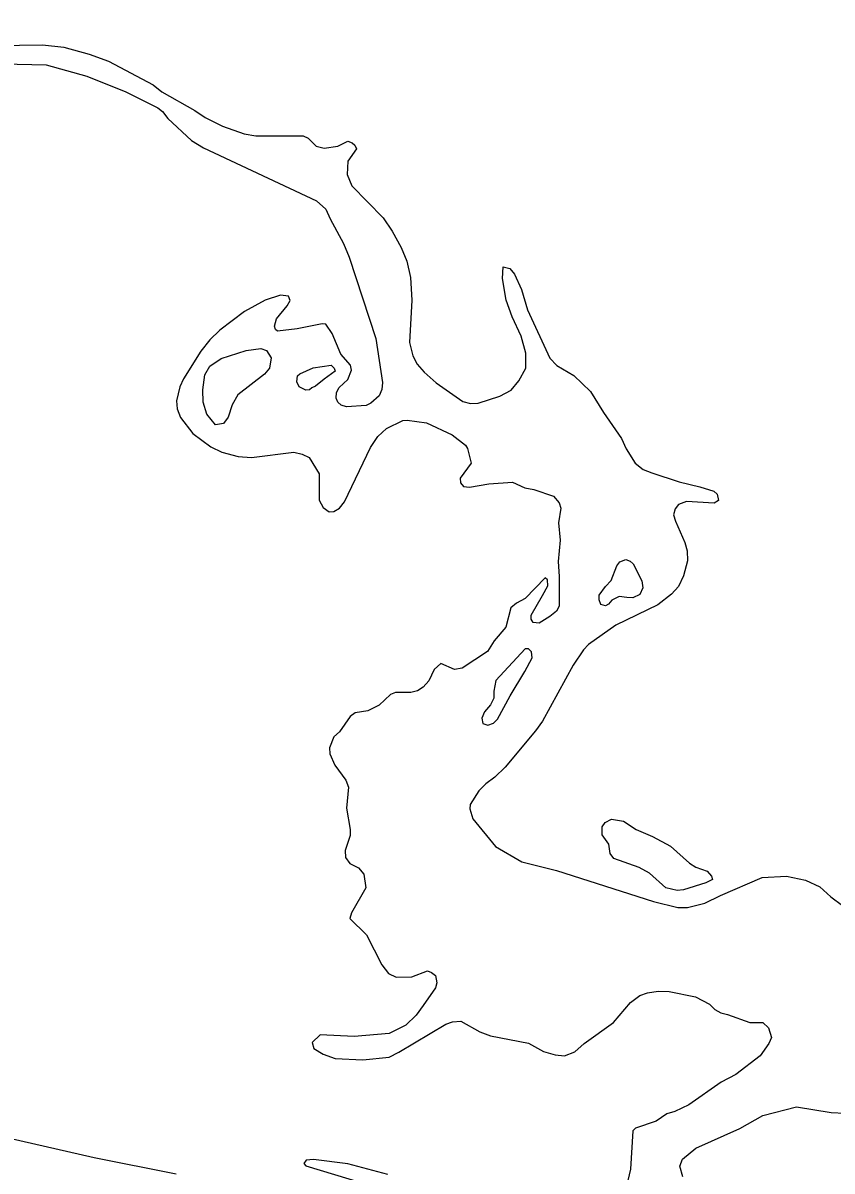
# Model space of a CAD drawing. Extents: x -19 to 366, y -4 to 359.
# Drawn here: x 143.445 to 144.061, y 196.314 to 197.189 of the extents above; entities that cross this region are included whole.
import ezdxf

# ---------------------------------------------------------------- set-up
doc = ezdxf.new("R2010")
doc.units = 0
for name, color, linetype in [('Level 35', 7, 'Continuous'), ('Level 40', 7, 'Continuous'), ('Level 60', 7, 'Continuous')]:
    doc.layers.add(name, color=color, linetype=linetype)

msp = doc.modelspace()

# ---------------------------------------------------------------- linework, layer by layer
at = {"layer": 'Level 35'}
for points in [[(143.42434, 197.17221), (143.4596, 197.17268), (143.47593, 197.17081), (143.49516, 197.16556), (143.51002, 197.16025), (143.54384, 197.1421), (143.55055, 197.13669), (143.57559, 197.1226), (143.58363, 197.1172), (143.5968, 197.11073), (143.61319, 197.10468), (143.62212, 197.10328), (143.65833, 197.1032), (143.66215, 197.10154), (143.6683, 197.09536), (143.67439, 197.09392), (143.6848, 197.09539), (143.69233, 197.09909), (143.69557, 197.098), (143.69768, 197.09613), (143.69886, 197.0933), (143.69236, 197.08391), (143.69174, 197.07384), (143.69528, 197.06516), (143.71914, 197.04061), (143.72611, 197.03045), (143.73292, 197.01821), (143.73724, 197.00764), (143.74007, 196.99534), (143.74107, 196.97808), (143.73926, 196.9456), (143.74187, 196.93557), (143.74518, 196.92916), (143.75039, 196.92297), (143.75961, 196.91493), (143.78009, 196.90078), (143.7858, 196.89914), (143.79168, 196.89941), (143.80829, 196.90476), (143.81675, 196.90923), (143.82272, 196.91634), (143.82789, 196.92609), (143.82791, 196.93766), (143.82451, 196.95053), (143.81766, 196.96524)], [(143.42929, 197.15804), (143.46228, 197.15734), (143.4935, 197.14884), (143.52306, 197.1367), (143.5475, 197.1245), (143.55114, 197.1217), (143.55501, 197.11644), (143.57326, 197.09979), (143.58225, 197.09421), (143.66852, 197.0536), (143.67563, 197.04724), (143.67876, 197.04007), (143.68908, 197.02104), (143.6934, 197.01066), (143.71362, 196.94867), (143.71884, 196.91515), (143.71835, 196.90982), (143.71614, 196.90505), (143.70996, 196.89946), (143.7062, 196.8977), (143.69124, 196.89656), (143.68723, 196.89802), (143.68474, 196.90027), (143.68337, 196.90328), (143.68369, 196.90746), (143.68572, 196.91129), (143.69227, 196.91745), (143.69501, 196.9247), (143.69439, 196.9283), (143.68687, 196.93674), (143.68039, 196.95259), (143.67555, 196.95955), (143.6727, 196.9599), (143.6538, 196.95604), (143.63866, 196.95432), (143.63712, 196.95563), (143.63633, 196.95808), (143.63795, 196.96361), (143.64615, 196.97359), (143.64837, 196.97779), (143.64719, 196.981), (143.64111, 196.98187), (143.62941, 196.97792), (143.6136, 196.96936), (143.59466, 196.95506), (143.58718, 196.94775), (143.58029, 196.93912), (143.56713, 196.91787), (143.56437, 196.91176), (143.56168, 196.9011)], [(143.81766, 196.96524), (143.81312, 196.9779), (143.81023, 196.99437), (143.81067, 197.00349), (143.81581, 197.00204), (143.81928, 196.99772), (143.82476, 196.98621), (143.82934, 196.97052), (143.84636, 196.93373), (143.85175, 196.92811), (143.86456, 196.9205), (143.87725, 196.90833), (143.88714, 196.89233), (143.90089, 196.87239), (143.90441, 196.86466), (143.91139, 196.85374), (143.91734, 196.84889), (143.92401, 196.84632), (143.94496, 196.83938), (143.96056, 196.8356), (143.97142, 196.83233), (143.97391, 196.83009), (143.97474, 196.82516), (143.97155, 196.82322), (143.95049, 196.82446), (143.94445, 196.82229), (143.94184, 196.81884), (143.94058, 196.81427), (143.94217, 196.80955), (143.94922, 196.79332), (143.95102, 196.78689), (143.95113, 196.77911), (143.94826, 196.76787), (143.9444, 196.75966), (143.93898, 196.75389), (143.92867, 196.74578), (143.89666, 196.73017), (143.87564, 196.71547), (143.8719, 196.71143), (143.86411, 196.69975), (143.84083, 196.65692), (143.83525, 196.64964), (143.81232, 196.622), (143.80428, 196.6143), (143.79752, 196.60928), (143.79229, 196.60389), (143.78562, 196.59336), (143.78528, 196.59013), (143.78748, 196.58257), (143.80484, 196.56135), (143.82492, 196.54966), (143.85136, 196.54318), (143.92526, 196.51949)], [(143.58343, 196.92111), (143.58723, 196.92756), (143.59576, 196.93343), (143.61472, 196.93967), (143.6259, 196.94117), (143.63026, 196.93946), (143.63386, 196.93395), (143.63252, 196.92617), (143.62892, 196.92143), (143.60844, 196.9057)], [(143.66588, 196.92631), (143.67953, 196.92838), (143.68199, 196.9261), (143.68256, 196.92382), (143.6744, 196.91776), (143.66777, 196.91246), (143.66492, 196.91113)], [(143.60844, 196.9057), (143.60427, 196.89812), (143.60104, 196.88863), (143.59762, 196.88389), (143.59156, 196.88295), (143.58493, 196.89112), (143.58209, 196.90023), (143.58191, 196.90953), (143.58343, 196.92111)], [(143.66492, 196.91113), (143.66322, 196.90961), (143.66037, 196.90924), (143.65526, 196.9119), (143.65356, 196.9157), (143.65394, 196.92026), (143.65564, 196.92177), (143.66588, 196.92631)], [(143.56168, 196.9011), (143.56215, 196.89503), (143.5649, 196.88842), (143.57417, 196.87621), (143.58797, 196.86614), (143.59618, 196.86208), (143.60874, 196.85883), (143.6188, 196.85801), (143.65116, 196.86205), (143.65744, 196.86042), (143.66297, 196.85803), (143.67054, 196.8456), (143.67045, 196.82548), (143.67356, 196.81983), (143.67816, 196.81666), (143.68176, 196.81671), (143.68589, 196.81942), (143.6898, 196.82422), (143.7095, 196.86567), (143.71526, 196.8741), (143.72181, 196.88007), (143.73423, 196.88612), (143.73745, 196.88654), (143.75227, 196.88446), (143.77193, 196.87523), (143.7819, 196.86739), (143.78364, 196.86495), (143.78626, 196.85379), (143.7779, 196.84229), (143.77814, 196.83868), (143.78045, 196.83587), (143.78501, 196.83536), (143.79976, 196.83783), (143.81794, 196.83921), (143.82729, 196.83497), (143.83414, 196.83354), (143.84919, 196.82843), (143.85343, 196.82336), (143.85463, 196.81939), (143.85289, 196.80817), (143.85422, 196.7949), (143.85274, 196.77875), (143.85348, 196.76718), (143.85342, 196.74478), (143.85138, 196.74096), (143.84633, 196.73671), (143.83825, 196.73167), (143.83369, 196.73218), (143.83195, 196.73463), (143.83209, 196.73785), (143.84079, 196.75277), (143.84467, 196.76004), (143.8446, 196.76478), (143.84268, 196.76628), (143.82755, 196.75051), (143.82077, 196.747)], [(143.89738, 196.7753), (143.89966, 196.77853), (143.90421, 196.78023), (143.90762, 196.77909), (143.90989, 196.77681), (143.91652, 196.76389), (143.91708, 196.75858), (143.91499, 196.75345), (143.90968, 196.75099), (143.90495, 196.75119)], [(143.90495, 196.75119), (143.89907, 196.75215), (143.89357, 196.74912), (143.89111, 196.74627), (143.88864, 196.74495), (143.88523, 196.7459), (143.88391, 196.74951), (143.88391, 196.75312), (143.88865, 196.75975), (143.89301, 196.76411), (143.89738, 196.7753)], [(143.82077, 196.747), (143.81666, 196.74334), (143.81269, 196.72868), (143.80393, 196.71812), (143.79874, 196.71008), (143.7794, 196.69729), (143.77353, 196.69627), (143.76323, 196.70106), (143.75818, 196.69625), (143.75394, 196.68784), (143.74984, 196.68286), (143.74551, 196.68014), (143.74041, 196.67893), (143.72866, 196.67878), (143.72489, 196.67721), (143.7161, 196.66912), (143.70762, 196.66483), (143.69798, 196.66337), (143.69404, 196.66048), (143.68605, 196.64879), (143.68174, 196.64513), (143.67845, 196.63673), (143.6787, 196.63218), (143.68243, 196.62331), (143.69075, 196.61203), (143.69272, 196.60655), (143.69143, 196.59059), (143.69413, 196.57449), (143.694, 196.56975), (143.69019, 196.55831), (143.69064, 196.553), (143.69374, 196.54849), (143.70042, 196.54516), (143.70447, 196.54028), (143.70595, 196.52986), (143.69504, 196.51073), (143.69377, 196.50654), (143.70646, 196.49418), (143.71816, 196.47118), (143.72337, 196.46461), (143.7291, 196.46184), (143.74104, 196.46199), (143.75311, 196.46652), (143.75616, 196.46542), (143.75923, 196.463), (143.76026, 196.4575), (143.75917, 196.45369), (143.7497, 196.44009), (143.7443, 196.43281), (143.73645, 196.42511), (143.72384, 196.41887), (143.69714, 196.41662), (143.67134, 196.41779), (143.66516, 196.41201), (143.66636, 196.40748), (143.67344, 196.4032), (143.68278, 196.39972)], [(143.81601, 196.67634), (143.8272, 196.69473), (143.83271, 196.70516), (143.83233, 196.70972), (143.83006, 196.712), (143.82759, 196.712), (143.80502, 196.68793), (143.80369, 196.67977), (143.80369, 196.67446), (143.80103, 196.66952)], [(143.80103, 196.66952), (143.79648, 196.66403), (143.79439, 196.65928), (143.79534, 196.65511), (143.79894, 196.65396), (143.8033, 196.65548), (143.80652, 196.65851), (143.81601, 196.67634)], [(143.92454, 196.56915), (143.93837, 196.56172), (143.95276, 196.54861), (143.9575, 196.54557), (143.96621, 196.54252), (143.96962, 196.53891), (143.97038, 196.53625), (143.96526, 196.53379), (143.9482, 196.5285), (143.94346, 196.52793), (143.93474, 196.53003), (143.92224, 196.54106), (143.91429, 196.54543), (143.89515, 196.55229), (143.89231, 196.55609), (143.89118, 196.56312), (143.88625, 196.57034), (143.88626, 196.57641), (143.88853, 196.57982), (143.89327, 196.58228), (143.90256, 196.58075)], [(143.90256, 196.58075), (143.91222, 196.57448), (143.92454, 196.56915)], [(143.92526, 196.51949), (143.94391, 196.51499), (143.9513, 196.5149), (143.96453, 196.51811), (143.97639, 196.52396), (144.00823, 196.53767), (144.0266, 196.53887), (144.04125, 196.53584), (144.05213, 196.53067), (144.06058, 196.523), (144.06939, 196.51647)], [(143.68278, 196.39972), (143.70365, 196.39867), (143.72372, 196.40084), (143.73125, 196.40454), (143.76696, 196.4259), (143.77205, 196.42786), (143.7785, 196.42814), (143.79302, 196.42017), (143.80103, 196.41705), (143.82992, 196.41136), (143.84158, 196.40525), (143.85033, 196.40271), (143.85736, 196.40185), (143.86547, 196.405), (143.87258, 196.41117), (143.89473, 196.42722), (143.90778, 196.44238), (143.91491, 196.44779), (143.92076, 196.44996), (143.92889, 196.45121), (143.93724, 196.45075), (143.95739, 196.44684), (143.9679, 196.4411), (143.97213, 196.43717), (143.97671, 196.43457), (143.98166, 196.43331), (143.99881, 196.42727), (144.00867, 196.42721), (144.0129, 196.42328), (144.01528, 196.41591), (144.01326, 196.41114), (144.00657, 196.40175), (143.98819, 196.38765), (143.9769, 196.38162), (143.95212, 196.36439), (143.94158, 196.35932), (143.93553, 196.35772), (143.92727, 196.35192), (143.91161, 196.34677), (143.90956, 196.34466), (143.9077, 196.3154), (143.90574, 196.30665)], [(143.94779, 196.30948), (143.94539, 196.3178), (143.9474, 196.32314), (143.95752, 196.33144), (143.99105, 196.34631), (144.00873, 196.35623), (144.03442, 196.36283), (144.06065, 196.35862), (144.07127, 196.3582), (144.11084, 196.36176), (144.11447, 196.3601), (144.11796, 196.35445), (144.1202, 196.34404), (144.11721, 196.3273), (144.1153, 196.31532), (144.11614, 196.30944)], [(143.72291, 196.31124), (143.69227, 196.31937), (143.66606, 196.32282), (143.66057, 196.32218), (143.65871, 196.31968), (143.66025, 196.318), (143.70404, 196.30472)]]:
    msp.add_lwpolyline(points, dxfattribs=at)
at = {"layer": 'Level 40'}
for points in [[(143.56158, 196.31149), (143.49887, 196.32418), (143.43333, 196.33899), (143.39246, 196.35309), (143.29381, 196.39469), (143.2466, 196.41584), (143.20714, 196.44333), (143.17895, 196.46801), (143.15358, 196.49692), (143.13597, 196.53006), (143.11624, 196.57166), (143.09862, 196.6196), (143.06973, 196.6894), (143.04718, 196.72818), (143.03097, 196.75003), (143.00913, 196.77048), (142.92598, 196.8431), (142.90343, 196.8706), (142.88581, 196.9129), (142.87947, 196.94322), (142.87735, 196.96578), (142.87947, 196.99187)], [(143.56158, 196.31149), (143.49887, 196.32418), (143.43333, 196.33899)]]:
    msp.add_lwpolyline(points, dxfattribs=at)
at = {"layer": 'Level 60'}
for points in [[(146.77834, 1.69699), (146.57878, 10.31313), (146.37852, 18.92942), (146.17757, 27.54584), (145.97591, 36.16241), (145.77356, 44.77911), (145.57052, 53.39596), (145.36679, 62.01295), (145.16236, 70.63008), (144.95724, 79.24735), (144.75142, 87.86477), (144.54492, 96.48232), (144.33773, 105.10002), (144.12986, 113.71787), (143.92129, 122.33585), (143.71204, 130.95398), (143.5021, 139.57225), (143.29148, 148.19067), (143.08018, 156.80923), (142.8682, 165.42794), (142.65553, 174.04679), (142.44218, 182.66579), (142.22816, 191.28493), (142.01345, 199.90421), (141.79807, 208.52365), (141.58202, 217.14322), (141.36528, 225.76295), (141.14788, 234.38282), (140.9298, 243.00284), (140.71105, 251.623), (140.49162, 260.24332), (140.27153, 268.86377), (140.05077, 277.48438), (139.82934, 286.10514), (139.60724, 294.72604), (139.38447, 303.34709), (139.16105, 311.96829), (138.93695, 320.58964), (138.7122, 329.21114), (138.48678, 337.83278), (138.2607, 346.45458)], [(0, 189.51617), (7.11214, 189.52059), (14.22427, 189.53386), (21.33637, 189.55597), (28.44845, 189.58693), (35.56048, 189.62672), (42.67245, 189.67537), (49.78436, 189.73285), (56.89619, 189.79918), (64.00793, 189.87436), (71.11958, 189.95838), (78.23111, 190.05124), (85.34253, 190.15294), (92.45381, 190.26349), (99.56495, 190.38288), (106.67593, 190.51112), (113.78675, 190.6482), (120.89739, 190.79412), (128.00785, 190.94888), (135.11811, 191.11248), (142.22816, 191.28493), (149.33799, 191.46621), (156.44759, 191.65634), (163.55694, 191.85531), (170.66605, 192.06312), (177.77489, 192.27977), (184.88345, 192.50526), (191.99173, 192.73959), (199.09971, 192.98276), (206.20739, 193.23477), (213.31474, 193.49561), (220.42177, 193.7653), (227.52845, 194.04382), (234.63479, 194.33118), (241.74076, 194.62738), (248.84635, 194.93241), (255.95157, 195.24628), (263.05638, 195.56898), (270.16079, 195.90052), (277.26478, 196.24089), (284.36834, 196.5901), (291.47147, 196.94814), (298.57414, 197.31501), (305.67635, 197.69072), (312.77809, 198.07525), (319.87934, 198.46862), (326.9801, 198.87082), (334.08035, 199.28185), (341.18009, 199.7017)]]:
    msp.add_spline(points, degree=3, dxfattribs=at)

doc.saveas('drawing.dxf')
